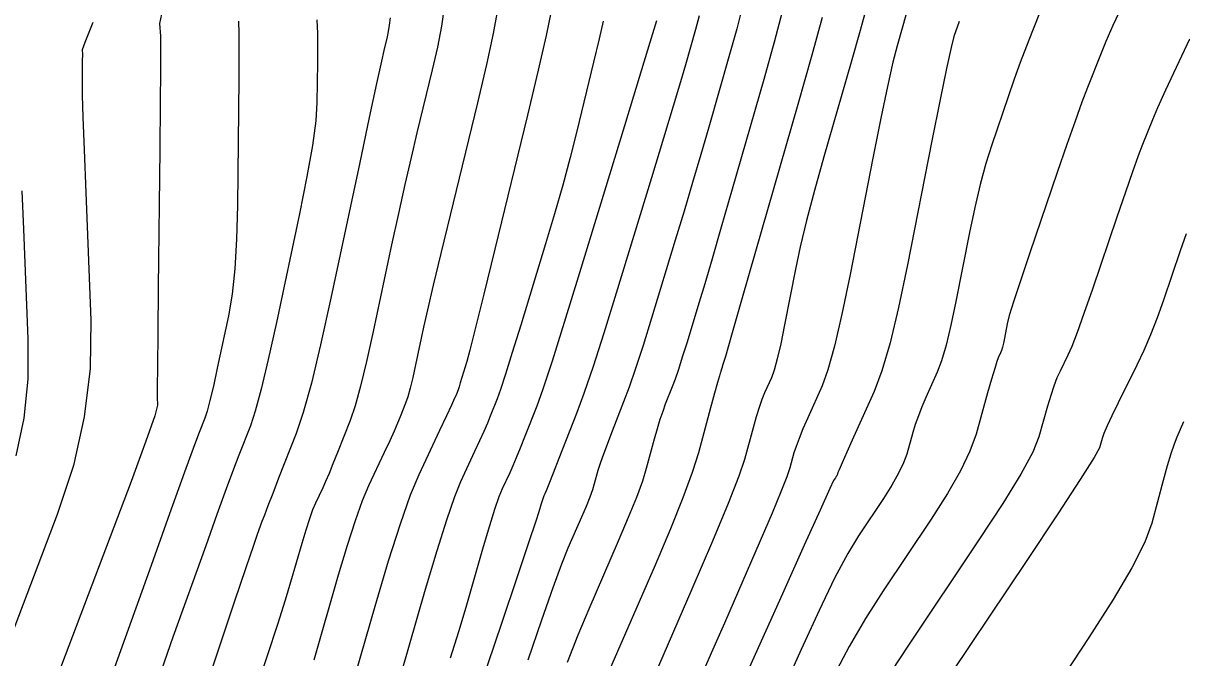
# Model space of a CAD drawing. Extents: x 2082232 to 2083549, y 592624 to 593832.
# Drawn here: x 2083014.4 to 2083043.8, y 593608.66 to 593624.76 of the extents above; entities that cross this region are included whole.
import ezdxf

# ---------------------------------------------------------------- set-up
doc = ezdxf.new("R2010")
doc.units = 0
doc.layers.add('DT_X_Contour_Major', color=7, linetype='Continuous')
doc.layers.add('DT_X_Contour_Minor', color=7, linetype='Continuous')

msp = doc.modelspace()

# ---------------------------------------------------------------- linework, layer by layer
at = {"layer": 'DT_X_Contour_Major'}
for points in [[(2083040.414, 593625.595), (2083040.008, 593624.568), (2083039.856, 593624.174), (2083039.703, 593623.763), (2083039.549, 593623.334), (2083039.394, 593622.888), (2083038.98, 593621.675), (2083038.828, 593621.195), (2083038.683, 593620.665), (2083038.545, 593620.084), (2083038.413, 593619.452), (2083038.069, 593617.701), (2083037.943, 593617.096), (2083037.822, 593616.595), (2083037.706, 593616.198), (2083037.595, 593615.905), (2083037.307, 593615.263), (2083037.205, 593615.027), (2083037.115, 593614.799), (2083037.038, 593614.581), (2083036.974, 593614.372), (2083036.821, 593613.827), (2083036.74, 593613.603), (2083036.615, 593613.342), (2083036.444, 593613.042), (2083036.228, 593612.705), (2083035.592, 593611.756), (2083035.322, 593611.308), (2083034.99, 593610.678), (2083034.595, 593609.865), (2083034.138, 593608.87), (2083032.836, 593605.973)], [(2083019.857, 593624.807), (2083019.867, 593624.494), (2083019.871, 593624.012), (2083019.869, 593623.361), (2083019.862, 593622.542), (2083019.835, 593620.134), (2083019.813, 593619.282), (2083019.767, 593618.531), (2083019.697, 593617.881), (2083019.604, 593617.332), (2083019.322, 593616.004), (2083019.223, 593615.551), (2083019.137, 593615.19), (2083019.064, 593614.919), (2083019.004, 593614.738), (2083018.863, 593614.379), (2083018.744, 593614.059), (2083018.494, 593613.37), (2083018.113, 593612.312), (2083017.6, 593610.883), (2083016.058, 593606.581)], [(2083027.795, 593625.059), (2083027.67, 593624.447), (2083027.47, 593623.57), (2083027.196, 593622.427), (2083026.367, 593619.024), (2083026.089, 593617.889), (2083025.877, 593617.036), (2083025.732, 593616.464), (2083025.653, 593616.173), (2083025.531, 593615.774), (2083025.49, 593615.639), (2083025.457, 593615.534), (2083025.432, 593615.458), (2083025.415, 593615.412), (2083025.382, 593615.327), (2083025.346, 593615.247), (2083025.265, 593615.07), (2083025.137, 593614.796), (2083024.963, 593614.425), (2083024.438, 593613.306), (2083024.221, 593612.783), (2083023.962, 593612.051), (2083023.662, 593611.111), (2083023.321, 593609.963), (2083022.357, 593606.625)], [(2083033.66, 593625.044), (2083033.457, 593624.28), (2083033.19, 593623.329), (2083032.389, 593620.544), (2083032.112, 593619.581), (2083031.88, 593618.782), (2083031.693, 593618.148), (2083031.552, 593617.678), (2083031.236, 593616.643), (2083031.124, 593616.283), (2083031.025, 593615.978), (2083030.94, 593615.729), (2083030.868, 593615.535), (2083030.693, 593615.091), (2083030.627, 593614.91), (2083030.558, 593614.703), (2083030.486, 593614.467), (2083030.412, 593614.204), (2083030.211, 593613.465), (2083030.11, 593613.142), (2083029.958, 593612.726), (2083029.754, 593612.219), (2083029.499, 593611.619), (2083028.751, 593609.895), (2083028.472, 593609.233), (2083028.198, 593608.538)]]:
    msp.add_lwpolyline(points, dxfattribs=at)
at = {"layer": 'DT_X_Contour_Minor'}
for points in [[(2083025.082, 593625.168), (2083025.01, 593624.681), (2083024.909, 593624.15), (2083024.778, 593623.574), (2083024.389, 593621.979), (2083024.239, 593621.352), (2083024.083, 593620.669), (2083023.919, 593619.93), (2083023.747, 593619.134), (2083023.281, 593616.938), (2083023.113, 593616.179), (2083022.959, 593615.55), (2083022.819, 593615.051), (2083022.692, 593614.681), (2083022.373, 593613.869), (2083022.259, 593613.585), (2083022.159, 593613.34), (2083022.072, 593613.135), (2083021.997, 593612.971), (2083021.816, 593612.584), (2083021.743, 593612.412), (2083021.661, 593612.183), (2083021.569, 593611.899), (2083021.468, 593611.559), (2083021.184, 593610.579), (2083021.047, 593610.127), (2083020.849, 593609.505), (2083020.589, 593608.715), (2083020.268, 593607.755)], [(2083026.435, 593625.097), (2083026.324, 593624.499), (2083026.153, 593623.713), (2083025.923, 593622.739), (2083025.229, 593619.892), (2083024.992, 593618.913), (2083024.801, 593618.112), (2083024.656, 593617.489), (2083024.558, 593617.045), (2083024.356, 593616.096), (2083024.284, 593615.768), (2083024.217, 593615.497), (2083024.156, 593615.281), (2083024.102, 593615.121), (2083023.964, 593614.771), (2083023.9, 593614.616), (2083023.811, 593614.414), (2083023.698, 593614.165), (2083023.561, 593613.87), (2083023.162, 593613.019), (2083023.001, 593612.639), (2083022.82, 593612.136), (2083022.618, 593611.51), (2083022.394, 593610.761), (2083021.77, 593608.602)], [(2083032.648, 593625.186), (2083032.505, 593624.613), (2083032.325, 593623.963), (2083031.796, 593622.123), (2083031.595, 593621.427), (2083031.386, 593620.717), (2083031.17, 593619.994), (2083030.946, 593619.257), (2083030.341, 593617.275), (2083030.127, 593616.585), (2083029.938, 593616.001), (2083029.774, 593615.523), (2083029.636, 593615.151), (2083029.302, 593614.301), (2083029.188, 593614.006), (2083029.096, 593613.759), (2083029.028, 593613.561), (2083028.982, 593613.41), (2083028.89, 593613.072), (2083028.844, 593612.924), (2083028.774, 593612.734), (2083028.681, 593612.501), (2083028.564, 593612.226), (2083028.222, 593611.438), (2083028.062, 593611.038), (2083027.839, 593610.432), (2083027.553, 593609.62), (2083027.204, 593608.6)], [(2083035.807, 593625.186), (2083035.639, 593624.575), (2083035.41, 593623.771), (2083034.72, 593621.37), (2083034.481, 593620.517), (2083034.28, 593619.756), (2083034.119, 593619.089), (2083033.996, 593618.515), (2083033.721, 593617.109), (2083033.622, 593616.629), (2083033.533, 593616.246), (2083033.454, 593615.958), (2083033.384, 593615.765), (2083033.211, 593615.38), (2083033.144, 593615.217), (2083033.073, 593615.014), (2083032.998, 593614.773), (2083032.919, 593614.493), (2083032.702, 593613.695), (2083032.557, 593613.265), (2083032.287, 593612.573), (2083031.891, 593611.619), (2083031.369, 593610.403), (2083029.809, 593606.81)], [(2083042.268, 593625.165), (2083042.053, 593624.698), (2083041.876, 593624.294), (2083041.735, 593623.953), (2083041.408, 593623.125), (2083041.268, 593622.757), (2083041.093, 593622.276), (2083040.884, 593621.681), (2083040.64, 593620.973), (2083039.944, 593618.932), (2083039.712, 593618.245), (2083039.539, 593617.716), (2083039.424, 593617.344), (2083039.369, 593617.13), (2083039.298, 593616.769), (2083039.272, 593616.644), (2083039.247, 593616.541), (2083039.223, 593616.459), (2083039.2, 593616.399), (2083039.141, 593616.267), (2083039.107, 593616.174), (2083039.052, 593615.996), (2083038.974, 593615.732), (2083038.874, 593615.382), (2083038.579, 593614.334), (2083038.425, 593613.905), (2083038.184, 593613.403), (2083037.856, 593612.828), (2083037.441, 593612.181), (2083036.219, 593610.357), (2083035.775, 593609.662), (2083035.36, 593608.948), (2083034.973, 593608.212)], [(2083017.907, 593624.988), (2083017.86, 593624.752), (2083017.877, 593624.425), (2083017.881, 593624.154), (2083017.88, 593623.585), (2083017.873, 593622.719), (2083017.861, 593621.555), (2083017.822, 593618.054), (2083017.81, 593616.895), (2083017.802, 593616.046), (2083017.799, 593615.505), (2083017.8, 593615.273), (2083017.808, 593615.067), (2083017.735, 593614.8), (2083017.511, 593614.156), (2083017.135, 593613.133), (2083016.607, 593611.732), (2083014.997, 593607.492), (2083014.457, 593606.089), (2083014.044, 593605.061)], [(2083021.852, 593624.847), (2083021.862, 593624.495), (2083021.866, 593624.131), (2083021.865, 593623.757), (2083021.853, 593622.745), (2083021.822, 593622.283), (2083021.738, 593621.659), (2083021.599, 593620.871), (2083021.407, 593619.92), (2083020.822, 593617.167), (2083020.617, 593616.229), (2083020.439, 593615.479), (2083020.288, 593614.917), (2083020.164, 593614.543), (2083019.871, 593613.798), (2083019.736, 593613.445), (2083019.551, 593612.945), (2083019.315, 593612.297), (2083019.028, 593611.501), (2083018.198, 593609.183), (2083017.895, 593608.333)], [(2083023.707, 593624.892), (2083023.686, 593624.709), (2083023.662, 593624.548), (2083023.632, 593624.409), (2083023.548, 593624.065), (2083023.487, 593623.791), (2083023.364, 593623.226), (2083023.181, 593622.37), (2083022.937, 593621.224), (2083022.206, 593617.78), (2083021.945, 593616.596), (2083021.711, 593615.63), (2083021.504, 593614.881), (2083021.324, 593614.348), (2083020.88, 593613.218), (2083020.728, 593612.831), (2083020.607, 593612.519), (2083020.517, 593612.282), (2083020.457, 593612.119), (2083020.337, 593611.785), (2083020.242, 593611.511), (2083020.048, 593610.941), (2083019.755, 593610.073), (2083019.362, 593608.909), (2083018.183, 593605.408)], [(2083029.116, 593624.81), (2083029.013, 593624.359), (2083028.873, 593623.772), (2083028.447, 593622.023), (2083028.277, 593621.353), (2083028.089, 593620.653), (2083027.881, 593619.924), (2083027.654, 593619.165), (2083027.024, 593617.101), (2083026.81, 593616.403), (2083026.638, 593615.859), (2083026.509, 593615.466), (2083026.423, 593615.227), (2083026.252, 593614.791), (2083026.179, 593614.612), (2083026.088, 593614.403), (2083025.98, 593614.162), (2083025.854, 593613.891), (2083025.496, 593613.127), (2083025.339, 593612.741), (2083025.138, 593612.156), (2083024.892, 593611.373), (2083024.602, 593610.391), (2083023.769, 593607.507)], [(2083030.466, 593624.817), (2083030.3, 593624.271), (2083030.03, 593623.384), (2083029.656, 593622.156), (2083028.517, 593618.428), (2083028.129, 593617.168), (2083027.819, 593616.183), (2083027.586, 593615.475), (2083027.431, 593615.042), (2083027.122, 593614.255), (2083027.011, 593613.977), (2083026.911, 593613.735), (2083026.823, 593613.528), (2083026.745, 593613.357), (2083026.553, 593612.947), (2083026.469, 593612.74), (2083026.361, 593612.427), (2083026.229, 593612.007), (2083026.074, 593611.48), (2083025.627, 593609.934), (2083025.445, 593609.323), (2083025.235, 593608.648)], [(2083031.552, 593624.946), (2083031.46, 593624.596), (2083031.204, 593623.703), (2083031.078, 593623.273), (2083030.892, 593622.652), (2083030.646, 593621.839), (2083030.341, 593620.836), (2083029.446, 593617.907), (2083029.132, 593616.893), (2083028.859, 593616.046), (2083028.628, 593615.367), (2083028.439, 593614.857), (2083027.992, 593613.718), (2083027.843, 593613.342), (2083027.735, 593613.067), (2083027.666, 593612.894), (2083027.636, 593612.823), (2083027.61, 593612.768), (2083027.599, 593612.74), (2083027.584, 593612.697), (2083027.567, 593612.641), (2083027.546, 593612.57), (2083027.485, 593612.361), (2083027.409, 593612.126), (2083027.225, 593611.576), (2083026.933, 593610.711), (2083026.534, 593609.531), (2083025.326, 593605.967)], [(2083034.672, 593624.901), (2083034.41, 593623.947), (2083034.055, 593622.696), (2083032.982, 593618.964), (2083032.629, 593617.735), (2083032.374, 593616.848), (2083032.217, 593616.303), (2083032.157, 593616.099), (2083032.131, 593616.012), (2083032.121, 593615.981), (2083032.113, 593615.955), (2083032.106, 593615.934), (2083032.1, 593615.918), (2083032.085, 593615.88), (2083032.066, 593615.815), (2083032.019, 593615.646), (2083031.944, 593615.373), (2083031.842, 593614.998), (2083031.532, 593613.859), (2083031.376, 593613.36), (2083031.141, 593612.719), (2083030.827, 593611.936), (2083030.434, 593611.011), (2083029.28, 593608.353)], [(2083036.816, 593625.02), (2083036.575, 593624.182), (2083036.469, 593623.768), (2083036.331, 593623.156), (2083036.161, 593622.346), (2083035.96, 593621.337), (2083035.381, 593618.382), (2083035.174, 593617.374), (2083034.987, 593616.568), (2083034.82, 593615.962), (2083034.674, 593615.558), (2083034.31, 593614.749), (2083034.186, 593614.466), (2083034.086, 593614.223), (2083034.011, 593614.02), (2083033.959, 593613.857), (2083033.856, 593613.476), (2083033.78, 593613.253), (2083033.628, 593612.871), (2083033.401, 593612.329), (2083033.099, 593611.627), (2083032.194, 593609.542), (2083031.861, 593608.777), (2083031.539, 593608.044)], [(2083038.148, 593624.803), (2083038.017, 593624.419), (2083037.945, 593624.145), (2083037.827, 593623.613), (2083037.665, 593622.823), (2083037.457, 593621.774), (2083036.841, 593618.633), (2083036.615, 593617.548), (2083036.398, 593616.649), (2083036.19, 593615.937), (2083035.991, 593615.412), (2083035.472, 593614.259), (2083035.302, 593613.879), (2083035.179, 593613.603), (2083035.103, 593613.43), (2083035.075, 593613.362), (2083035.062, 593613.319), (2083035.056, 593613.301), (2083035.046, 593613.28), (2083035.032, 593613.257), (2083035.015, 593613.23), (2083034.965, 593613.155), (2083034.869, 593612.954), (2083034.62, 593612.409), (2083034.218, 593611.519), (2083033.663, 593610.284), (2083031.977, 593606.532)], [(2083016.167, 593624.776), (2083015.963, 593624.266), (2083015.895, 593624.085), (2083015.897, 593624.043), (2083015.898, 593624.009), (2083015.898, 593623.936), (2083015.897, 593623.826), (2083015.895, 593623.678), (2083015.89, 593623.232), (2083015.895, 593622.934), (2083015.912, 593622.373), (2083015.941, 593621.55), (2083015.983, 593620.465), (2083016.111, 593617.222), (2083016.094, 593616.002), (2083015.947, 593614.775), (2083015.669, 593613.54), (2083015.261, 593612.297), (2083014, 593608.975)], [(2083043.997, 593624.352), (2083043.655, 593623.635), (2083043.384, 593623.056), (2083043.184, 593622.614), (2083043.055, 593622.31), (2083042.807, 593621.682), (2083042.697, 593621.39), (2083042.551, 593620.986), (2083042.37, 593620.469), (2083042.154, 593619.84), (2083041.531, 593618.014), (2083041.317, 593617.395), (2083041.142, 593616.91), (2083041.007, 593616.557), (2083040.912, 593616.338), (2083040.71, 593615.93), (2083040.633, 593615.76), (2083040.555, 593615.555), (2083040.475, 593615.316), (2083040.394, 593615.041), (2083040.174, 593614.263), (2083040.017, 593613.881), (2083039.712, 593613.319), (2083039.257, 593612.578), (2083038.654, 593611.656), (2083036.846, 593608.958), (2083036.228, 593608.017)], [(2083014.366, 593620.503), (2083014.408, 593619.534), (2083014.518, 593616.753), (2083014.512, 593615.728), (2083014.409, 593614.738), (2083014.21, 593613.783)], [(2083043.908, 593619.411), (2083043.761, 593618.982), (2083043.336, 593617.736), (2083043.174, 593617.282), (2083043.007, 593616.855), (2083042.836, 593616.455), (2083042.66, 593616.083), (2083042.186, 593615.125), (2083042.027, 593614.799), (2083041.906, 593614.541), (2083041.823, 593614.35), (2083041.779, 593614.227), (2083041.712, 593613.989), (2083041.578, 593613.743), (2083041.225, 593613.185), (2083040.655, 593612.314), (2083039.867, 593611.131), (2083037.474, 593607.559)], [(2083043.843, 593614.647), (2083043.675, 593614.256), (2083043.606, 593614.078), (2083043.526, 593613.835), (2083043.434, 593613.527), (2083043.331, 593613.155), (2083043.041, 593612.076), (2083042.859, 593611.592), (2083042.533, 593610.946), (2083042.061, 593610.141), (2083041.445, 593609.174), (2083039.606, 593606.382)]]:
    msp.add_lwpolyline(points, dxfattribs=at)

doc.saveas('drawing.dxf')
